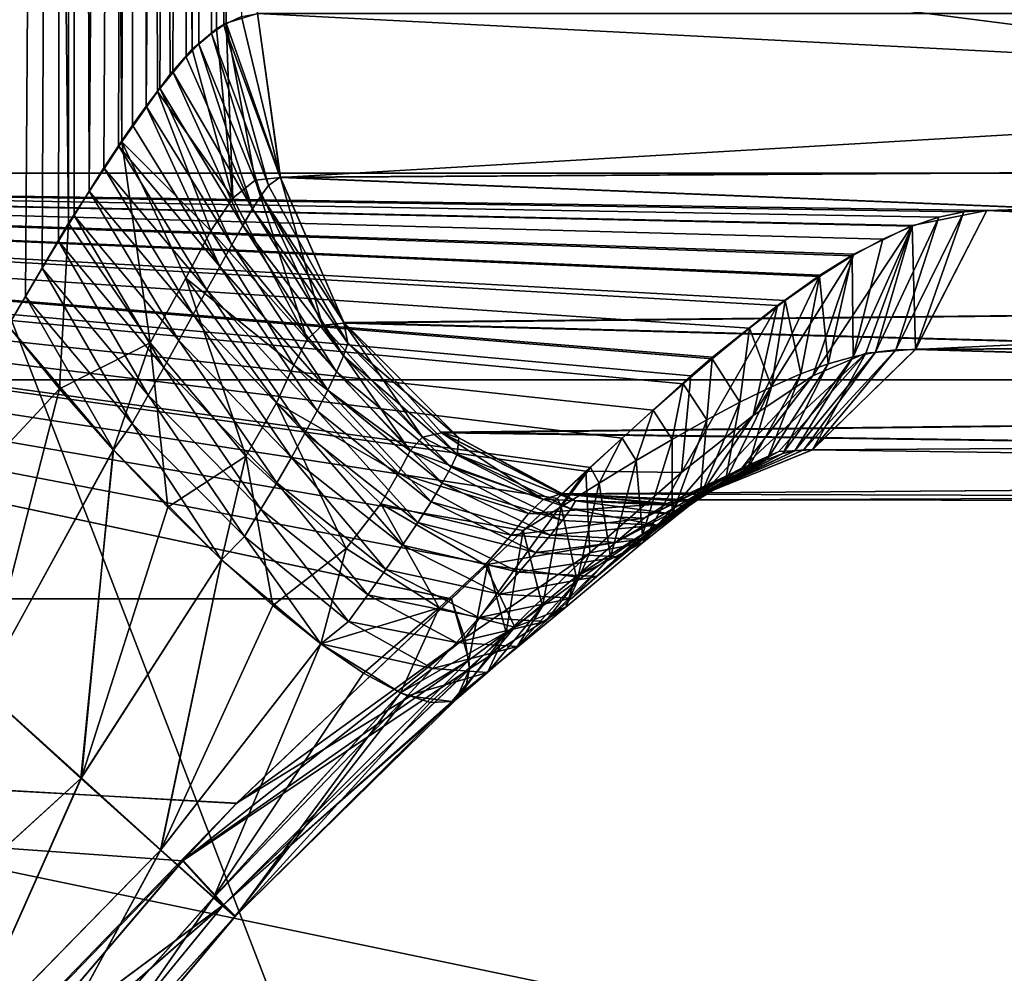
# Model space of a CAD drawing. Header units: metres. Extents: x -92 to 264, y -100 to 50.
# Tile 181 of 656: x 17.17 to 17.568, y -76.946 to -76.561. Entities that reach past the tile are written whole.
import ezdxf

# ---------------------------------------------------------------- set-up
doc = ezdxf.new("R2010")
doc.units = ezdxf.units.M
doc.layers.add('solid_21062050_01', color=7, linetype='CONTINUOUS')

msp = doc.modelspace()

# ---------------------------------------------------------------- linework, layer by layer
at = {"layer": 'solid_21062050_01'}
for points in [[(18.118534, -64.201744, -21.7192), (18.039442, -76.706161, -21.644016), (16.212072, -76.706161, -23.381058)], [(16.283154, -64.201744, -23.463858), (18.118534, -64.201744, -21.7192), (16.212072, -76.706161, -23.381058)], [(16.283154, -64.201744, 14.471397), (16.212076, -76.706161, 14.388596), (18.039442, -76.706161, 12.651556)], [(18.118534, -64.201744, 12.72674), (16.283154, -64.201744, 14.471397), (18.039442, -76.706161, 12.651556)], [(17.190025, -76.642868, 9.86923), (17.190905, -73.997665, 9.834928), (17.161083, -73.997513, 9.845456)], [(17.190025, -76.642868, 9.86923), (17.161083, -73.997513, 9.845456), (17.165607, -76.684372, 9.878205)], [(17.165607, -76.684372, -18.870667), (17.161083, -73.997513, -18.837915), (17.190905, -73.997665, -18.827389)], [(17.172604, -76.67247, -18.868454), (17.165607, -76.684372, -18.870667), (17.190905, -73.997665, -18.827389)], [(17.17938, -76.661072, -18.866043), (17.172604, -76.67247, -18.868454), (17.190905, -73.997665, -18.827389)], [(17.185923, -76.650177, -18.863455), (17.17938, -76.661072, -18.866043), (17.190905, -73.997665, -18.827389)], [(17.19224, -76.639786, -18.860704), (17.185923, -76.650177, -18.863455), (17.190905, -73.997665, -18.827389)], [(17.190025, -76.642868, 9.86923), (17.211542, -76.609962, 9.858201), (17.190905, -73.997665, 9.834928)], [(17.211542, -76.609962, 9.858201), (17.218395, -73.99778, 9.820022), (17.190905, -73.997665, 9.834928)], [(17.198383, -76.629898, -18.857784), (17.190905, -73.997665, -18.827389), (17.218395, -73.99778, -18.812483)], [(17.198383, -76.629898, -18.857784), (17.19224, -76.639786, -18.860704), (17.190905, -73.997665, -18.827389)], [(17.204342, -76.620514, -18.854708), (17.198383, -76.629898, -18.857784), (17.218395, -73.99778, -18.812483)], [(17.210163, -76.611649, -18.851463), (17.204342, -76.620514, -18.854708), (17.218395, -73.99778, -18.812483)], [(17.215839, -76.603302, -18.848055), (17.210163, -76.611649, -18.851463), (17.218395, -73.99778, -18.812483)], [(17.211542, -76.609962, 9.858201), (17.225994, -76.589699, 9.848861), (17.218395, -73.99778, 9.820022)], [(17.221401, -76.59552, -18.844471), (17.215839, -76.603302, -18.848055), (17.218395, -73.99778, -18.812483)], [(17.240055, -76.572517, 9.837997), (17.242678, -73.997993, 9.801505), (17.218395, -73.99778, 9.820022)], [(17.231136, -76.582687, 9.845103), (17.240055, -76.572517, 9.837997), (17.218395, -73.99778, 9.820022)], [(17.225994, -76.589699, 9.848861), (17.231136, -76.582687, 9.845103), (17.218395, -73.99778, 9.820022)], [(17.221401, -76.59552, -18.844471), (17.218395, -73.99778, -18.812483), (17.242678, -73.997993, -18.793966)], [(17.226862, -76.588303, -18.8407), (17.221401, -76.59552, -18.844471), (17.242678, -73.997993, -18.793966)], [(17.232225, -76.581696, -18.836742), (17.226862, -76.588303, -18.8407), (17.242678, -73.997993, -18.793966)], [(17.23752, -76.575775, -18.832565), (17.232225, -76.581696, -18.836742), (17.242678, -73.997993, -18.793966)], [(17.242722, -76.570549, -18.828182), (17.23752, -76.575775, -18.832565), (17.242678, -73.997993, -18.793966)], [(17.240055, -76.572517, 9.837997), (17.249798, -76.564362, 9.829268), (17.242678, -73.997993, 9.801505)], [(17.253792, -76.561989, 9.825356), (17.266449, -76.558136, 9.811413), (17.242678, -73.997993, 9.801505)], [(17.247828, -76.566193, -18.823589), (17.242678, -73.997993, -18.793966), (17.263735, -73.998253, -18.772118)], [(17.249798, -76.564362, 9.829268), (17.253792, -76.561989, 9.825356), (17.242678, -73.997993, 9.801505)], [(17.247828, -76.566193, -18.823589), (17.242722, -76.570549, -18.828182), (17.242678, -73.997993, -18.793966)], [(17.252834, -76.562683, -18.818775), (17.247828, -76.566193, -18.823589), (17.263735, -73.998253, -18.772118)], [(17.259909, -76.559288, -18.811394), (17.252834, -76.562683, -18.818775), (17.263735, -73.998253, -18.772118)], [(17.706394, -78.083252, 7.961945), (16.537308, -77.930428, 9.476599), (16.553305, -75.088142, 9.457644)], [(17.706394, -78.083252, -16.954405), (16.553305, -75.088142, -18.450104), (16.537308, -77.930428, -18.469059)], [(17.71837, -75.088142, 7.944905), (17.706394, -78.083252, 7.961945), (16.553305, -75.088142, 9.457644)], [(17.72057, -75.088142, -16.934233), (16.553305, -75.088142, -18.450104), (17.706394, -78.083252, -16.954405)], [(16.57756, -76.435089, -20.254375), (16.534962, -76.622589, -20.213882), (18.040255, -76.622589, -18.460426)], [(18.086731, -76.435089, 9.503942), (18.040255, -76.622589, 9.467966), (16.534962, -76.622589, 11.221423)], [(18.086731, -76.435089, 9.503942), (16.534962, -76.622589, 11.221423), (16.57756, -76.435089, 11.261915)], [(16.57756, -76.435089, -20.254375), (18.040255, -76.622589, -18.460426), (18.086731, -76.435089, -18.496403)], [(17.275568, -76.624214, -18.81143), (17.252834, -76.562683, -18.818775), (17.259909, -76.559288, -18.811394)], [(17.275635, -76.624458, 9.819025), (17.266449, -76.558136, 9.811413), (17.253792, -76.561989, 9.825356)], [(17.275568, -76.624214, -18.81143), (17.259909, -76.559288, -18.811394), (17.266449, -76.558136, -18.803873)], [(17.275635, -76.624458, 9.819025), (18.406162, -76.558136, 8.312053), (17.266449, -76.558136, 9.811413)], [(18.416153, -76.617462, -17.306864), (17.266449, -76.558136, -18.803873), (18.408318, -76.558136, -17.301414)], [(17.275568, -76.624214, -18.81143), (17.266449, -76.558136, -18.803873), (18.416153, -76.617462, -17.306864)], [(18.413996, -76.617462, 8.317504), (18.406162, -76.558136, 8.312053), (17.275635, -76.624458, 9.819025)], [(17.270781, -76.627579, -18.817884), (17.247828, -76.566193, -18.823589), (17.252834, -76.562683, -18.818775)], [(17.256393, -76.63279, 9.838429), (17.253792, -76.561989, 9.825356), (17.249798, -76.564362, 9.829268)], [(17.270781, -76.627579, -18.817884), (17.252834, -76.562683, -18.818775), (17.275568, -76.624214, -18.81143)], [(17.265388, -76.625526, 9.829799), (17.253792, -76.561989, 9.825356), (17.256393, -76.63279, 9.838429)], [(17.275635, -76.624458, 9.819025), (17.253792, -76.561989, 9.825356), (17.265388, -76.625526, 9.829799)], [(17.256393, -76.63279, 9.838429), (17.249798, -76.564362, 9.829268), (17.240055, -76.572517, 9.837997)], [(17.267876, -76.631607, -18.821867), (17.242722, -76.570549, -18.828182), (17.247828, -76.566193, -18.823589)], [(17.267876, -76.631607, -18.821867), (17.247828, -76.566193, -18.823589), (17.270781, -76.627579, -18.817884)], [(17.264437, -76.63707, -18.826298), (17.23752, -76.575775, -18.832565), (17.242722, -76.570549, -18.828182)], [(17.264437, -76.63707, -18.826298), (17.242722, -76.570549, -18.828182), (17.267876, -76.631607, -18.821867)], [(17.225994, -76.589699, 9.848861), (17.240055, -76.572517, 9.837997), (17.231136, -76.582687, 9.845103)], [(17.256393, -76.63279, 9.838429), (17.240055, -76.572517, 9.837997), (17.225994, -76.589699, 9.848861)], [(17.264437, -76.63707, -18.826298), (17.232225, -76.581696, -18.836742), (17.23752, -76.575775, -18.832565)], [(17.260462, -76.643791, -18.83102), (17.226862, -76.588303, -18.8407), (17.232225, -76.581696, -18.836742)], [(17.260462, -76.643791, -18.83102), (17.232225, -76.581696, -18.836742), (17.264437, -76.63707, -18.826298)], [(17.247545, -76.645973, 9.846528), (17.225994, -76.589699, 9.848861), (17.211542, -76.609962, 9.858201)], [(17.256004, -76.651596, -18.835884), (17.221401, -76.59552, -18.844471), (17.226862, -76.588303, -18.8407)], [(17.256393, -76.63279, 9.838429), (17.225994, -76.589699, 9.848861), (17.247545, -76.645973, 9.846528)], [(17.256004, -76.651596, -18.835884), (17.226862, -76.588303, -18.8407), (17.260462, -76.643791, -18.83102)], [(17.251127, -76.660294, -18.840771), (17.215839, -76.603302, -18.848055), (17.221401, -76.59552, -18.844471)], [(17.251127, -76.660294, -18.840771), (17.221401, -76.59552, -18.844471), (17.256004, -76.651596, -18.835884)], [(17.251127, -76.660294, -18.840771), (17.210163, -76.611649, -18.851463), (17.215839, -76.603302, -18.848055)], [(17.223036, -76.691238, 9.865583), (17.211542, -76.609962, 9.858201), (17.190025, -76.642868, 9.86923)], [(17.245895, -76.669724, -18.845596), (17.204342, -76.620514, -18.854708), (17.210163, -76.611649, -18.851463)], [(17.245895, -76.669724, -18.845596), (17.210163, -76.611649, -18.851463), (17.251127, -76.660294, -18.840771)], [(17.247545, -76.645973, 9.846528), (17.211542, -76.609962, 9.858201), (17.237396, -76.665016, 9.855462)], [(17.237396, -76.665016, 9.855462), (17.211542, -76.609962, 9.858201), (17.223036, -76.691238, 9.865583)], [(17.275568, -76.624214, -18.81143), (18.416153, -76.617462, -17.306864), (18.438101, -76.671272, -17.322132)], [(18.435942, -76.671272, 8.332775), (18.413996, -76.617462, 8.317504), (17.275635, -76.624458, 9.819025)], [(16.534962, -76.622589, -20.213882), (15.75117, -76.794624, -20.868992), (17.344763, -76.794624, -19.170218)], [(16.534962, -76.622589, 11.221423), (17.344732, -76.794655, 10.177762), (15.816452, -76.794617, 11.813479)], [(16.534962, -76.622589, -20.213882), (17.344763, -76.794624, -19.170218), (17.359528, -76.780579, -19.16732)], [(16.534962, -76.622589, 11.221423), (17.399147, -76.743095, 10.164312), (17.344732, -76.794655, 10.177762)], [(16.534962, -76.622589, 11.221423), (17.441519, -76.704536, 10.147859), (17.399147, -76.743095, 10.164312)], [(16.534962, -76.622589, 11.221423), (17.45034, -76.697006, 10.143577), (17.441519, -76.704536, 10.147859)], [(16.534962, -76.622589, 11.221423), (17.476599, -76.676064, 10.128919), (17.45034, -76.697006, 10.143577)], [(16.534962, -76.622589, 11.221423), (17.493715, -76.663925, 10.117684), (17.476599, -76.676064, 10.128919)], [(16.534962, -76.622589, 11.221423), (17.50736, -76.65538, 10.107665), (17.493715, -76.663925, 10.117684)], [(16.534962, -76.622589, 11.221423), (17.530977, -76.64373, 10.087697), (17.50736, -76.65538, 10.107665)], [(16.534962, -76.622589, 11.221423), (17.561144, -76.637695, 10.055608), (17.530977, -76.64373, 10.087697)], [(16.534962, -76.622589, 11.221423), (18.040255, -76.622589, 9.467966), (17.561144, -76.637695, 10.055608)], [(16.534962, -76.622589, -20.213882), (17.551893, -76.63826, -19.058825), (17.561144, -76.637695, -19.048067)], [(18.040255, -76.622589, -18.460426), (16.534962, -76.622589, -20.213882), (17.561144, -76.637695, -19.048067)], [(16.534962, -76.622589, -20.213882), (17.541836, -76.640388, -19.06945), (17.551893, -76.63826, -19.058825)], [(16.534962, -76.622589, -20.213882), (17.530941, -76.644073, -19.079958), (17.541836, -76.640388, -19.06945)], [(16.534962, -76.622589, -20.213882), (17.519171, -76.6493, -19.090366), (17.530941, -76.644073, -19.079958)], [(16.534962, -76.622589, -20.213882), (17.506697, -76.656059, -19.100424), (17.519171, -76.6493, -19.090366)], [(16.534962, -76.622589, -20.213882), (17.493547, -76.664375, -19.110008), (17.506697, -76.656059, -19.100424)], [(16.534962, -76.622589, -20.213882), (17.479704, -76.674164, -19.119135), (17.493547, -76.664375, -19.110008)], [(16.534962, -76.622589, -20.213882), (17.465275, -76.685242, -19.12771), (17.479704, -76.674164, -19.119135)], [(16.534962, -76.622589, -20.213882), (17.45019, -76.697632, -19.135706), (17.465275, -76.685242, -19.12771)], [(16.534962, -76.622589, -20.213882), (17.438448, -76.707703, -19.141319), (17.45019, -76.697632, -19.135706)], [(16.534962, -76.622589, -20.213882), (17.426344, -76.718376, -19.146595), (17.438448, -76.707703, -19.141319)], [(16.534962, -76.622589, -20.213882), (17.413845, -76.729675, -19.151512), (17.426344, -76.718376, -19.146595)], [(16.534962, -76.622589, -20.213882), (17.400932, -76.74157, -19.156057), (17.413845, -76.729675, -19.151512)], [(16.534962, -76.622589, -20.213882), (17.38759, -76.754036, -19.160221), (17.400932, -76.74157, -19.156057)], [(16.534962, -76.622589, -20.213882), (17.373795, -76.767044, -19.163982), (17.38759, -76.754036, -19.160221)], [(16.534962, -76.622589, -20.213882), (17.359528, -76.780579, -19.16732), (17.373795, -76.767044, -19.163982)], [(17.240353, -76.679749, -18.850302), (17.198383, -76.629898, -18.857784), (17.204342, -76.620514, -18.854708)], [(17.240353, -76.679749, -18.850302), (17.204342, -76.620514, -18.854708), (17.245895, -76.669724, -18.845596)], [(18.040255, -76.622589, 9.467966), (18.720308, -76.637695, 8.530658), (17.561144, -76.637695, 10.055608)], [(18.040255, -76.622589, -18.460426), (17.561144, -76.637695, -19.048067), (18.722502, -76.637695, -17.519966)], [(17.265388, -76.625526, 9.829799), (17.256393, -76.63279, 9.838429), (17.286467, -76.689819, 9.855293)], [(17.275635, -76.624458, 9.819025), (17.265388, -76.625526, 9.829799), (17.292648, -76.684029, 9.848989)], [(17.292648, -76.684029, 9.848989), (17.265388, -76.625526, 9.829799), (17.286467, -76.689819, 9.855293)], [(17.267876, -76.631607, -18.821867), (17.270781, -76.627579, -18.817884), (17.301239, -76.683014, -18.832701)], [(17.270781, -76.627579, -18.817884), (17.275568, -76.624214, -18.81143), (17.301239, -76.683014, -18.832701)], [(17.301239, -76.683014, -18.832701), (17.275568, -76.624214, -18.81143), (18.438101, -76.671272, -17.322132)], [(17.301414, -76.683289, 9.840386), (17.275635, -76.624458, 9.819025), (17.292648, -76.684029, 9.848989)], [(18.435942, -76.671272, 8.332775), (17.275635, -76.624458, 9.819025), (17.301414, -76.683289, 9.840386)], [(17.234543, -76.690254, -18.854849), (17.19224, -76.639786, -18.860704), (17.198383, -76.629898, -18.857784)], [(17.234543, -76.690254, -18.854849), (17.198383, -76.629898, -18.857784), (17.240353, -76.679749, -18.850302)], [(17.264437, -76.63707, -18.826298), (17.267876, -76.631607, -18.821867), (17.302895, -76.691345, -18.838314)], [(17.267876, -76.631607, -18.821867), (17.301239, -76.683014, -18.832701), (17.302895, -76.691345, -18.838314)], [(17.286467, -76.689819, 9.855293), (17.256393, -76.63279, 9.838429), (17.247545, -76.645973, 9.846528)], [(17.228495, -76.701149, -18.859213), (17.185923, -76.650177, -18.863455), (17.19224, -76.639786, -18.860704)], [(17.228495, -76.701149, -18.859213), (17.19224, -76.639786, -18.860704), (17.234543, -76.690254, -18.854849)], [(17.260462, -76.643791, -18.83102), (17.264437, -76.63707, -18.826298), (17.301111, -76.69651, -18.842781)], [(17.264437, -76.63707, -18.826298), (17.302895, -76.691345, -18.838314), (17.301111, -76.69651, -18.842781)], [(17.524426, -76.694092, -19.033838), (17.551893, -76.63826, -19.058825), (17.541836, -76.640388, -19.06945)], [(17.524426, -76.694092, -19.033838), (17.532288, -76.693871, -19.024158), (17.551893, -76.63826, -19.058825)], [(17.532368, -76.693764, 10.031762), (17.530977, -76.64373, 10.087697), (17.561144, -76.637695, 10.055608)], [(17.532288, -76.693871, -19.024158), (18.722502, -76.637695, -17.519966), (17.561144, -76.637695, -19.048067)], [(17.532288, -76.693871, -19.024158), (18.695906, -76.688301, -17.501467), (18.722502, -76.637695, -17.519966)], [(17.532288, -76.693871, -19.024158), (17.561144, -76.637695, -19.048067), (17.551893, -76.63826, -19.058825)], [(18.693716, -76.688301, 8.512153), (17.532368, -76.693764, 10.031762), (17.561144, -76.637695, 10.055608)], [(18.693716, -76.688301, 8.512153), (17.561144, -76.637695, 10.055608), (18.720308, -76.637695, 8.530658)], [(17.186394, -76.709732, 9.87562), (17.190025, -76.642868, 9.86923), (17.165607, -76.684372, 9.878205)], [(17.223036, -76.691238, 9.865583), (17.190025, -76.642868, 9.86923), (17.186394, -76.709732, 9.87562)], [(17.256004, -76.651596, -18.835884), (17.260462, -76.643791, -18.83102), (17.298363, -76.702881, -18.84794)], [(17.260462, -76.643791, -18.83102), (17.301111, -76.69651, -18.842781), (17.298363, -76.702881, -18.84794)], [(17.490881, -76.704483, 10.075318), (17.50736, -76.65538, 10.107665), (17.530977, -76.64373, 10.087697)], [(17.512247, -76.695389, 10.056078), (17.490881, -76.704483, 10.075318), (17.530977, -76.64373, 10.087697)], [(17.532368, -76.693764, 10.031762), (17.512247, -76.695389, 10.056078), (17.530977, -76.64373, 10.087697)], [(17.516155, -76.695, -19.04406), (17.541836, -76.640388, -19.06945), (17.530941, -76.644073, -19.079958)], [(17.516155, -76.695, -19.04406), (17.524426, -76.694092, -19.033838), (17.541836, -76.640388, -19.06945)], [(17.281033, -76.700279, 9.8614), (17.247545, -76.645973, 9.846528), (17.237396, -76.665016, 9.855462)], [(17.286467, -76.689819, 9.855293), (17.247545, -76.645973, 9.846528), (17.281033, -76.700279, 9.8614)], [(17.50709, -76.696808, -19.054962), (17.530941, -76.644073, -19.079958), (17.519171, -76.6493, -19.090366)], [(17.50709, -76.696808, -19.054962), (17.516155, -76.695, -19.04406), (17.530941, -76.644073, -19.079958)], [(17.222229, -76.712364, -18.863373), (17.17938, -76.661072, -18.866043), (17.185923, -76.650177, -18.863455)], [(17.222229, -76.712364, -18.863373), (17.185923, -76.650177, -18.863455), (17.228495, -76.701149, -18.859213)], [(17.251127, -76.660294, -18.840771), (17.256004, -76.651596, -18.835884), (17.294771, -76.710312, -18.853525)], [(17.256004, -76.651596, -18.835884), (17.298363, -76.702881, -18.84794), (17.294771, -76.710312, -18.853525)], [(17.50709, -76.696808, -19.054962), (17.519171, -76.6493, -19.090366), (17.506697, -76.656059, -19.100424)], [(17.466711, -76.720528, 10.091464), (17.493715, -76.663925, 10.117684), (17.50736, -76.65538, 10.107665)], [(17.490881, -76.704483, 10.075318), (17.466711, -76.720528, 10.091464), (17.50736, -76.65538, 10.107665)], [(17.497046, -76.699722, -19.066425), (17.506697, -76.656059, -19.100424), (17.493547, -76.664375, -19.110008)], [(17.497046, -76.699722, -19.066425), (17.50709, -76.696808, -19.054962), (17.506697, -76.656059, -19.100424)], [(17.215765, -76.723824, -18.867317), (17.172604, -76.67247, -18.868454), (17.17938, -76.661072, -18.866043)], [(17.215765, -76.723824, -18.867317), (17.17938, -76.661072, -18.866043), (17.222229, -76.712364, -18.863373)], [(17.245895, -76.669724, -18.845596), (17.251127, -76.660294, -18.840771), (17.290462, -76.718658, -18.859335)], [(17.251127, -76.660294, -18.840771), (17.294771, -76.710312, -18.853525), (17.290462, -76.718658, -18.859335)], [(17.237396, -76.665016, 9.855462), (17.223036, -76.691238, 9.865583), (17.261709, -76.736984, 9.87907)], [(17.274105, -76.715462, 9.869159), (17.237396, -76.665016, 9.855462), (17.261709, -76.736984, 9.87907)], [(17.281033, -76.700279, 9.8614), (17.237396, -76.665016, 9.855462), (17.274105, -76.715462, 9.869159)], [(17.466711, -76.720528, 10.091464), (17.476599, -76.676064, 10.128919), (17.493715, -76.663925, 10.117684)], [(17.486017, -76.703789, -19.078207), (17.493547, -76.664375, -19.110008), (17.479704, -76.674164, -19.119135)], [(17.486017, -76.703789, -19.078207), (17.497046, -76.699722, -19.066425), (17.493547, -76.664375, -19.110008)], [(17.240353, -76.679749, -18.850302), (17.245895, -76.669724, -18.845596), (17.285534, -76.72776, -18.865229)], [(17.245895, -76.669724, -18.845596), (17.290462, -76.718658, -18.859335), (17.285534, -76.72776, -18.865229)], [(17.301239, -76.683014, -18.832701), (18.438101, -76.671272, -17.322132), (18.472179, -76.714714, -17.345837)], [(18.470015, -76.714714, 8.356486), (18.435942, -76.671272, 8.332775), (17.301414, -76.683289, 9.840386)], [(17.208187, -76.734474, -18.870811), (17.165607, -76.684372, -18.870667), (17.172604, -76.67247, -18.868454)], [(17.208187, -76.734474, -18.870811), (17.172604, -76.67247, -18.868454), (17.215765, -76.723824, -18.867317)], [(17.474089, -76.708984, -19.090063), (17.479704, -76.674164, -19.119135), (17.465275, -76.685242, -19.12771)], [(17.474089, -76.708984, -19.090063), (17.486017, -76.703789, -19.078207), (17.479704, -76.674164, -19.119135)], [(17.437807, -76.74353, 10.106035), (17.441519, -76.704536, 10.147859), (17.476599, -76.676064, 10.128919)], [(17.466711, -76.720528, 10.091464), (17.437807, -76.74353, 10.106035), (17.476599, -76.676064, 10.128919)], [(17.476599, -76.676064, 10.128919), (17.441519, -76.704536, 10.147859), (17.45034, -76.697006, 10.143577)], [(17.234543, -76.690254, -18.854849), (17.240353, -76.679749, -18.850302), (17.280075, -76.737495, -18.871109)], [(17.240353, -76.679749, -18.850302), (17.285534, -76.72776, -18.865229), (17.280075, -76.737495, -18.871109)], [(17.301414, -76.683289, 9.840386), (17.292648, -76.684029, 9.848989), (17.333115, -76.729347, 9.882122)], [(17.340528, -76.727356, -18.865257), (17.301239, -76.683014, -18.832701), (18.472179, -76.714714, -17.345837)], [(17.301239, -76.683014, -18.832701), (17.340528, -76.727356, -18.865257), (17.347755, -76.729576, -18.864029)], [(17.302895, -76.691345, -18.838314), (17.301239, -76.683014, -18.832701), (17.347755, -76.729576, -18.864029)], [(17.340782, -76.727554, 9.873009), (17.301414, -76.683289, 9.840386), (17.333115, -76.729347, 9.882122)], [(18.470015, -76.714714, 8.356486), (17.301414, -76.683289, 9.840386), (17.340782, -76.727554, 9.873009)], [(17.186394, -76.709732, 9.87562), (17.165607, -76.684372, 9.878205), (17.111559, -76.78994, 9.886659)], [(17.155151, -76.83107, -18.88909), (17.165607, -76.684372, -18.870667), (17.208187, -76.734474, -18.870811)], [(17.292648, -76.684029, 9.848989), (17.286467, -76.689819, 9.855293), (17.328102, -76.734871, 9.888309)], [(17.333115, -76.729347, 9.882122), (17.292648, -76.684029, 9.848989), (17.328102, -76.734871, 9.888309)], [(17.461372, -76.71521, -19.101797), (17.465275, -76.685242, -19.12771), (17.45019, -76.697632, -19.135706)], [(17.461372, -76.71521, -19.101797), (17.474089, -76.708984, -19.090063), (17.465275, -76.685242, -19.12771)], [(17.223036, -76.691238, 9.865583), (17.186394, -76.709732, 9.87562), (17.208084, -76.734375, 9.878322)], [(17.223036, -76.691238, 9.865583), (17.208084, -76.734375, 9.878322), (17.230091, -76.757622, 9.886269)], [(17.261709, -76.736984, 9.87907), (17.223036, -76.691238, 9.865583), (17.230091, -76.757622, 9.886269)], [(17.228495, -76.701149, -18.859213), (17.234543, -76.690254, -18.854849), (17.274147, -76.747757, -18.876902)], [(17.234543, -76.690254, -18.854849), (17.280075, -76.737495, -18.871109), (17.274147, -76.747757, -18.876902)], [(17.328102, -76.734871, 9.888309), (17.286467, -76.689819, 9.855293), (17.281033, -76.700279, 9.8614)], [(17.301111, -76.69651, -18.842781), (17.302895, -76.691345, -18.838314), (17.34704, -76.736183, -18.872545)], [(17.302895, -76.691345, -18.838314), (17.347755, -76.729576, -18.864029), (17.34704, -76.736183, -18.872545)], [(17.532288, -76.693871, -19.024158), (18.658173, -76.726997, -17.475218), (18.695906, -76.688301, -17.501467)], [(18.693716, -76.688301, 8.512153), (18.655987, -76.726997, 8.485898), (17.532368, -76.693764, 10.031762)], [(17.512247, -76.695389, 10.056078), (17.462212, -76.741844, 10.033198), (17.490881, -76.704483, 10.075318)], [(17.512247, -76.695389, 10.056078), (17.477047, -76.735085, 10.01783), (17.462212, -76.741844, 10.033198)], [(17.490669, -76.734383, 9.99721), (17.477047, -76.735085, 10.01783), (17.512247, -76.695389, 10.056078)], [(17.483519, -76.734795, -19.000652), (17.516155, -76.695, -19.04406), (17.50709, -76.696808, -19.054962)], [(17.483519, -76.734795, -19.000652), (17.487261, -76.734428, -18.994453), (17.516155, -76.695, -19.04406)], [(17.487261, -76.734428, -18.994453), (17.490635, -76.734406, -18.989641), (17.524426, -76.694092, -19.033838)], [(17.487261, -76.734428, -18.994453), (17.524426, -76.694092, -19.033838), (17.516155, -76.695, -19.04406)], [(17.532288, -76.693871, -19.024158), (17.490635, -76.734406, -18.989641), (18.658173, -76.726997, -17.475218)], [(17.524426, -76.694092, -19.033838), (17.490635, -76.734406, -18.989641), (17.532288, -76.693871, -19.024158)], [(17.532368, -76.693764, 10.031762), (17.490669, -76.734383, 9.99721), (17.512247, -76.695389, 10.056078)], [(18.655987, -76.726997, 8.485898), (17.490669, -76.734383, 9.99721), (17.532368, -76.693764, 10.031762)], [(17.298363, -76.702881, -18.84794), (17.301111, -76.69651, -18.842781), (17.344645, -76.741463, -18.87858)], [(17.301111, -76.69651, -18.842781), (17.34704, -76.736183, -18.872545), (17.344645, -76.741463, -18.87858)], [(17.447977, -76.722328, -19.113266), (17.45019, -76.697632, -19.135706), (17.438448, -76.707703, -19.141319)], [(17.447977, -76.722328, -19.113266), (17.461372, -76.71521, -19.101797), (17.45019, -76.697632, -19.135706)], [(17.478672, -76.735954, -19.008505), (17.50709, -76.696808, -19.054962), (17.497046, -76.699722, -19.066425)], [(17.478672, -76.735954, -19.008505), (17.483519, -76.734795, -19.000652), (17.50709, -76.696808, -19.054962)], [(17.222229, -76.712364, -18.863373), (17.228495, -76.701149, -18.859213), (17.267801, -76.758453, -18.882557)], [(17.228495, -76.701149, -18.859213), (17.274147, -76.747757, -18.876902), (17.267801, -76.758453, -18.882557)], [(17.323406, -76.743797, 9.893905), (17.281033, -76.700279, 9.8614), (17.274105, -76.715462, 9.869159)], [(17.328102, -76.734871, 9.888309), (17.281033, -76.700279, 9.8614), (17.323406, -76.743797, 9.893905)], [(17.294771, -76.710312, -18.853525), (17.298363, -76.702881, -18.84794), (17.341093, -76.747932, -18.885281)], [(17.298363, -76.702881, -18.84794), (17.344645, -76.741463, -18.87858), (17.341093, -76.747932, -18.885281)], [(17.47238, -76.738289, -19.017792), (17.497046, -76.699722, -19.066425), (17.486017, -76.703789, -19.078207)], [(17.47238, -76.738289, -19.017792), (17.478672, -76.735954, -19.008505), (17.497046, -76.699722, -19.066425)], [(15.770621, -76.990562, -23.712788), (16.212072, -76.706161, -23.381058), (17.578234, -76.990562, -22.074465)], [(17.578234, -76.990562, 13.082004), (16.212076, -76.706161, 14.388596), (15.770621, -76.990562, 14.720327)], [(17.578234, -76.990562, -22.074465), (16.212072, -76.706161, -23.381058), (18.039442, -76.706161, -21.644016)], [(17.578234, -76.990562, 13.082004), (18.039442, -76.706161, 12.651556), (16.212076, -76.706161, 14.388596)], [(17.437807, -76.74353, 10.106035), (17.399147, -76.743095, 10.164312), (17.441519, -76.704536, 10.147859)], [(17.490881, -76.704483, 10.075318), (17.444571, -76.754128, 10.045457), (17.466711, -76.720528, 10.091464)], [(17.490881, -76.704483, 10.075318), (17.462212, -76.741844, 10.033198), (17.444571, -76.754128, 10.045457)], [(17.464621, -76.741974, -19.028091), (17.486017, -76.703789, -19.078207), (17.474089, -76.708984, -19.090063)], [(17.464621, -76.741974, -19.028091), (17.47238, -76.738289, -19.017792), (17.486017, -76.703789, -19.078207)], [(17.186394, -76.709732, 9.87562), (17.111559, -76.78994, 9.886659), (17.155273, -76.830841, 9.896611)], [(17.208084, -76.734375, 9.878322), (17.186394, -76.709732, 9.87562), (17.155273, -76.830841, 9.896611)], [(17.290462, -76.718658, -18.859335), (17.294771, -76.710312, -18.853525), (17.336557, -76.755447, -18.892366)], [(17.294771, -76.710312, -18.853525), (17.341093, -76.747932, -18.885281), (17.336557, -76.755447, -18.892366)], [(17.433994, -76.730225, -19.124369), (17.438448, -76.707703, -19.141319), (17.426344, -76.718376, -19.146595)], [(17.433994, -76.730225, -19.124369), (17.447977, -76.722328, -19.113266), (17.438448, -76.707703, -19.141319)], [(17.455528, -76.746986, -19.038977), (17.474089, -76.708984, -19.090063), (17.461372, -76.71521, -19.101797)], [(17.455528, -76.746986, -19.038977), (17.464621, -76.741974, -19.028091), (17.474089, -76.708984, -19.090063)], [(17.215765, -76.723824, -18.867317), (17.222229, -76.712364, -18.863373), (17.261074, -76.769508, -18.888039)], [(17.222229, -76.712364, -18.863373), (17.267801, -76.758453, -18.882557), (17.261074, -76.769508, -18.888039)], [(17.274105, -76.715462, 9.869159), (17.261709, -76.736984, 9.87907), (17.302172, -76.774361, 9.909889)], [(17.316286, -76.756302, 9.900979), (17.274105, -76.715462, 9.869159), (17.302172, -76.774361, 9.909889)], [(17.323406, -76.743797, 9.893905), (17.274105, -76.715462, 9.869159), (17.316286, -76.756302, 9.900979)], [(17.340528, -76.727356, -18.865257), (18.472179, -76.714714, -17.345837), (18.515312, -76.743866, -17.375841)], [(18.513144, -76.743866, 8.386497), (18.470015, -76.714714, 8.356486), (17.340782, -76.727554, 9.873009)], [(17.445278, -76.753227, -19.050116), (17.461372, -76.71521, -19.101797), (17.447977, -76.722328, -19.113266)], [(17.445278, -76.753227, -19.050116), (17.455528, -76.746986, -19.038977), (17.461372, -76.71521, -19.101797)], [(17.285534, -76.72776, -18.865229), (17.290462, -76.718658, -18.859335), (17.331173, -76.763847, -18.899641)], [(17.290462, -76.718658, -18.859335), (17.336557, -76.755447, -18.892366), (17.331173, -76.763847, -18.899641)], [(17.419493, -76.73877, -19.13504), (17.426344, -76.718376, -19.146595), (17.413845, -76.729675, -19.151512)], [(17.419493, -76.73877, -19.13504), (17.433994, -76.730225, -19.124369), (17.426344, -76.718376, -19.146595)], [(17.466711, -76.720528, 10.091464), (17.422062, -76.772018, 10.056245), (17.437807, -76.74353, 10.106035)], [(17.466711, -76.720528, 10.091464), (17.444571, -76.754128, 10.045457), (17.422062, -76.772018, 10.056245)], [(17.434042, -76.760536, -19.061258), (17.447977, -76.722328, -19.113266), (17.433994, -76.730225, -19.124369)], [(17.434042, -76.760536, -19.061258), (17.445278, -76.753227, -19.050116), (17.447977, -76.722328, -19.113266)], [(17.251894, -76.7789, -18.891768), (17.208187, -76.734474, -18.870811), (17.215765, -76.723824, -18.867317)], [(17.215765, -76.723824, -18.867317), (17.261074, -76.769508, -18.888039), (17.251894, -76.7789, -18.891768)], [(17.388947, -76.752159, -18.905378), (17.340528, -76.727356, -18.865257), (18.515312, -76.743866, -17.375841)], [(17.347755, -76.729576, -18.864029), (17.340528, -76.727356, -18.865257), (17.388947, -76.752159, -18.905378)], [(17.490635, -76.734406, -18.989641), (18.612703, -76.750298, -17.44359), (18.658173, -76.726997, -17.475218)], [(18.655987, -76.726997, 8.485898), (18.610525, -76.750298, 8.454262), (17.490669, -76.734383, 9.99721)], [(17.280075, -76.737495, -18.871109), (17.285534, -76.72776, -18.865229), (17.325064, -76.772995, -18.906958)], [(17.285534, -76.72776, -18.865229), (17.331173, -76.763847, -18.899641), (17.325064, -76.772995, -18.906958)], [(17.381828, -76.754547, 9.925303), (17.333115, -76.729347, 9.882122), (17.328102, -76.734871, 9.888309)], [(17.340782, -76.727554, 9.873009), (17.333115, -76.729347, 9.882122), (17.381828, -76.754547, 9.925303)], [(17.389101, -76.752205, 9.913046), (17.340782, -76.727554, 9.873009), (17.381828, -76.754547, 9.925303)], [(18.513144, -76.743866, 8.386497), (17.340782, -76.727554, 9.873009), (17.389101, -76.752205, 9.913046)], [(17.34704, -76.736183, -18.872545), (17.347755, -76.729576, -18.864029), (17.394928, -76.754997, -18.910658)], [(17.347755, -76.729576, -18.864029), (17.388947, -76.752159, -18.905378), (17.394928, -76.754997, -18.910658)], [(17.404533, -76.747871, -19.145237), (17.413845, -76.729675, -19.151512), (17.400932, -76.74157, -19.156057)], [(17.404533, -76.747871, -19.145237), (17.419493, -76.73877, -19.13504), (17.413845, -76.729675, -19.151512)], [(17.421951, -76.768768, -19.072233), (17.433994, -76.730225, -19.124369), (17.419493, -76.73877, -19.13504)], [(17.421951, -76.768768, -19.072233), (17.434042, -76.760536, -19.061258), (17.433994, -76.730225, -19.124369)], [(17.195055, -76.867226, -18.916355), (17.155151, -76.83107, -18.88909), (17.208187, -76.734474, -18.870811)], [(17.208084, -76.734375, 9.878322), (17.155273, -76.830841, 9.896611), (17.195192, -76.867012, 9.923865)], [(17.195055, -76.867226, -18.916355), (17.208187, -76.734474, -18.870811), (17.251894, -76.7789, -18.891768)], [(17.230091, -76.757622, 9.886269), (17.208084, -76.734375, 9.878322), (17.195192, -76.867012, 9.923865)], [(17.375868, -76.760201, 9.933544), (17.328102, -76.734871, 9.888309), (17.323406, -76.743797, 9.893905)], [(17.381828, -76.754547, 9.925303), (17.328102, -76.734871, 9.888309), (17.375868, -76.760201, 9.933544)], [(17.477047, -76.735085, 10.01783), (17.422651, -76.762024, 9.984216), (17.462212, -76.741844, 10.033198)], [(17.477047, -76.735085, 10.01783), (17.431986, -76.756149, 9.972617), (17.422651, -76.762024, 9.984216)], [(17.440979, -76.754601, 9.956035), (17.431986, -76.756149, 9.972617), (17.477047, -76.735085, 10.01783)], [(17.440578, -76.75528, -18.956112), (17.483519, -76.734795, -19.000652), (17.478672, -76.735954, -19.008505)], [(17.440578, -76.75528, -18.956112), (17.440962, -76.754608, -18.948483), (17.483519, -76.734795, -19.000652)], [(17.490635, -76.734406, -18.989641), (17.440962, -76.754608, -18.948483), (18.612703, -76.750298, -17.44359)], [(17.440962, -76.754608, -18.948483), (17.490635, -76.734406, -18.989641), (17.487261, -76.734428, -18.994453)], [(17.440962, -76.754608, -18.948483), (17.487261, -76.734428, -18.994453), (17.483519, -76.734795, -19.000652)], [(17.490669, -76.734383, 9.99721), (17.440979, -76.754601, 9.956035), (17.477047, -76.735085, 10.01783)], [(18.610525, -76.750298, 8.454262), (17.440979, -76.754601, 9.956035), (17.490669, -76.734383, 9.99721)], [(17.261709, -76.736984, 9.87907), (17.230091, -76.757622, 9.886269), (17.251802, -76.778831, 9.899253)], [(17.261709, -76.736984, 9.87907), (17.251802, -76.778831, 9.899253), (17.272617, -76.797401, 9.916923)], [(17.302172, -76.774361, 9.909889), (17.261709, -76.736984, 9.87907), (17.272617, -76.797401, 9.916923)], [(17.274147, -76.747757, -18.876902), (17.280075, -76.737495, -18.871109), (17.31831, -76.782776, -18.914221)], [(17.280075, -76.737495, -18.871109), (17.325064, -76.772995, -18.906958), (17.31831, -76.782776, -18.914221)], [(17.344645, -76.741463, -18.87858), (17.34704, -76.736183, -18.872545), (17.393002, -76.758286, -18.916912)], [(17.34704, -76.736183, -18.872545), (17.394928, -76.754997, -18.910658), (17.393002, -76.758286, -18.916912)], [(17.409126, -76.777771, -19.082924), (17.419493, -76.73877, -19.13504), (17.404533, -76.747871, -19.145237)], [(17.409126, -76.777771, -19.082924), (17.421951, -76.768768, -19.072233), (17.419493, -76.73877, -19.13504)], [(17.433748, -76.760292, -18.970814), (17.47238, -76.738289, -19.017792), (17.464621, -76.741974, -19.028091)], [(17.433748, -76.760292, -18.970814), (17.43799, -76.757103, -18.962721), (17.47238, -76.738289, -19.017792)], [(17.43799, -76.757103, -18.962721), (17.478672, -76.735954, -19.008505), (17.47238, -76.738289, -19.017792)], [(17.43799, -76.757103, -18.962721), (17.440578, -76.75528, -18.956112), (17.478672, -76.735954, -19.008505)], [(17.341093, -76.747932, -18.885281), (17.344645, -76.741463, -18.87858), (17.389563, -76.762939, -18.924303)], [(17.344645, -76.741463, -18.87858), (17.393002, -76.758286, -18.916912), (17.389563, -76.762939, -18.924303)], [(17.350185, -76.810524, 10.149481), (17.344732, -76.794655, 10.177762), (17.399147, -76.743095, 10.164312)], [(17.400745, -76.776031, 10.117895), (17.350185, -76.810524, 10.149481), (17.399147, -76.743095, 10.164312)], [(17.389154, -76.757446, -19.154932), (17.400932, -76.74157, -19.156057), (17.38759, -76.754036, -19.160221)], [(17.389154, -76.757446, -19.154932), (17.404533, -76.747871, -19.145237), (17.400932, -76.74157, -19.156057)], [(17.437807, -76.74353, 10.106035), (17.400745, -76.776031, 10.117895), (17.399147, -76.743095, 10.164312)], [(17.462212, -76.741844, 10.033198), (17.411146, -76.77182, 9.993216), (17.444571, -76.754128, 10.045457)], [(17.462212, -76.741844, 10.033198), (17.422651, -76.762024, 9.984216), (17.411146, -76.77182, 9.993216)], [(17.427988, -76.764854, -18.979885), (17.464621, -76.741974, -19.028091), (17.455528, -76.746986, -19.038977)], [(17.427988, -76.764854, -18.979885), (17.433748, -76.760292, -18.970814), (17.464621, -76.741974, -19.028091)], [(17.368986, -76.768883, 9.940204), (17.323406, -76.743797, 9.893905), (17.316286, -76.756302, 9.900979)], [(17.375868, -76.760201, 9.933544), (17.323406, -76.743797, 9.893905), (17.368986, -76.768883, 9.940204)], [(17.388947, -76.752159, -18.905378), (18.515312, -76.743866, -17.375841), (18.563606, -76.756096, -17.409437)], [(18.561434, -76.756096, 8.420101), (18.513144, -76.743866, 8.386497), (17.389101, -76.752205, 9.913046)], [(17.437807, -76.74353, 10.106035), (17.422062, -76.772018, 10.056245), (17.400745, -76.776031, 10.117895)], [(17.420906, -76.770691, -18.989531), (17.455528, -76.746986, -19.038977), (17.445278, -76.753227, -19.050116)], [(17.420906, -76.770691, -18.989531), (17.427988, -76.764854, -18.979885), (17.455528, -76.746986, -19.038977)], [(17.267801, -76.758453, -18.882557), (17.274147, -76.747757, -18.876902), (17.310989, -76.793083, -18.921356)], [(17.274147, -76.747757, -18.876902), (17.31831, -76.782776, -18.914221), (17.310989, -76.793083, -18.921356)], [(17.336557, -76.755447, -18.892366), (17.341093, -76.747932, -18.885281), (17.384802, -76.76886, -18.932411)], [(17.341093, -76.747932, -18.885281), (17.389563, -76.762939, -18.924303), (17.384802, -76.76886, -18.932411)], [(17.395643, -76.78743, -19.09325), (17.404533, -76.747871, -19.145237), (17.389154, -76.757446, -19.154932)], [(17.395643, -76.78743, -19.09325), (17.409126, -76.777771, -19.082924), (17.404533, -76.747871, -19.145237)], [(17.440962, -76.754608, -18.948483), (18.563606, -76.756096, -17.409437), (18.612703, -76.750298, -17.44359)], [(18.610525, -76.750298, 8.454262), (18.561434, -76.756096, 8.420101), (17.440979, -76.754601, 9.956035)], [(17.389154, -76.757446, -19.154932), (17.38759, -76.754036, -19.160221), (17.373795, -76.767044, -19.163982)], [(17.431986, -76.756149, 9.972617), (17.381828, -76.754547, 9.925303), (17.375868, -76.760201, 9.933544)], [(17.389101, -76.752205, 9.913046), (17.381828, -76.754547, 9.925303), (17.431986, -76.756149, 9.972617)], [(17.440962, -76.754608, -18.948483), (17.388947, -76.752159, -18.905378), (18.563606, -76.756096, -17.409437)], [(17.388947, -76.752159, -18.905378), (17.440962, -76.754608, -18.948483), (17.440578, -76.75528, -18.956112)], [(17.388947, -76.752159, -18.905378), (17.440578, -76.75528, -18.956112), (17.43799, -76.757103, -18.962721)], [(17.394928, -76.754997, -18.910658), (17.388947, -76.752159, -18.905378), (17.43799, -76.757103, -18.962721)], [(17.440979, -76.754601, 9.956035), (17.389101, -76.752205, 9.913046), (17.431986, -76.756149, 9.972617)], [(18.561434, -76.756096, 8.420101), (17.389101, -76.752205, 9.913046), (17.440979, -76.754601, 9.956035)], [(17.393002, -76.758286, -18.916912), (17.394928, -76.754997, -18.910658), (17.433748, -76.760292, -18.970814)], [(17.394928, -76.754997, -18.910658), (17.43799, -76.757103, -18.962721), (17.433748, -76.760292, -18.970814)], [(17.444571, -76.754128, 10.045457), (17.395075, -76.785728, 10.001478), (17.422062, -76.772018, 10.056245)], [(17.444571, -76.754128, 10.045457), (17.411146, -76.77182, 9.993216), (17.395075, -76.785728, 10.001478)], [(17.412697, -76.777657, -18.999445), (17.445278, -76.753227, -19.050116), (17.434042, -76.760536, -19.061258)], [(17.412697, -76.777657, -18.999445), (17.420906, -76.770691, -18.989531), (17.445278, -76.753227, -19.050116)], [(17.251802, -76.778831, 9.899253), (17.230091, -76.757622, 9.886269), (17.195192, -76.867012, 9.923865)], [(17.261074, -76.769508, -18.888039), (17.267801, -76.758453, -18.882557), (17.30315, -76.803825, -18.928308)], [(17.267801, -76.758453, -18.882557), (17.310989, -76.793083, -18.921356), (17.30315, -76.803825, -18.928308)], [(17.316286, -76.756302, 9.900979), (17.302172, -76.774361, 9.909889), (17.339767, -76.79834, 9.954903)], [(17.358459, -76.780846, 9.947324), (17.316286, -76.756302, 9.900979), (17.339767, -76.79834, 9.954903)], [(17.368986, -76.768883, 9.940204), (17.316286, -76.756302, 9.900979), (17.358459, -76.780846, 9.947324)], [(17.331173, -76.763847, -18.899641), (17.336557, -76.755447, -18.892366), (17.378916, -76.775894, -18.940918)], [(17.336557, -76.755447, -18.892366), (17.384802, -76.76886, -18.932411), (17.378916, -76.775894, -18.940918)], [(17.381575, -76.79763, -19.103153), (17.389154, -76.757446, -19.154932), (17.373795, -76.767044, -19.163982)], [(17.431986, -76.756149, 9.972617), (17.375868, -76.760201, 9.933544), (17.422651, -76.762024, 9.984216)], [(17.381575, -76.79763, -19.103153), (17.395643, -76.78743, -19.09325), (17.389154, -76.757446, -19.154932)], [(17.389563, -76.762939, -18.924303), (17.393002, -76.758286, -18.916912), (17.427988, -76.764854, -18.979885)], [(17.393002, -76.758286, -18.916912), (17.433748, -76.760292, -18.970814), (17.427988, -76.764854, -18.979885)], [(17.422651, -76.762024, 9.984216), (17.375868, -76.760201, 9.933544), (17.368986, -76.768883, 9.940204)], [(17.422651, -76.762024, 9.984216), (17.368986, -76.768883, 9.940204), (17.411146, -76.77182, 9.993216)], [(17.384802, -76.76886, -18.932411), (17.389563, -76.762939, -18.924303), (17.427988, -76.764854, -18.979885)], [(17.403515, -76.785591, -19.009413), (17.434042, -76.760536, -19.061258), (17.421951, -76.768768, -19.072233)], [(17.403515, -76.785591, -19.009413), (17.412697, -76.777657, -18.999445), (17.434042, -76.760536, -19.061258)], [(17.325064, -76.772995, -18.906958), (17.331173, -76.763847, -18.899641), (17.372057, -76.78389, -18.949604)], [(17.331173, -76.763847, -18.899641), (17.378916, -76.775894, -18.940918), (17.372057, -76.78389, -18.949604)], [(17.366962, -76.808296, -19.112595), (17.373795, -76.767044, -19.163982), (17.359528, -76.780579, -19.16732)], [(17.366962, -76.808296, -19.112595), (17.381575, -76.79763, -19.103153), (17.373795, -76.767044, -19.163982)], [(17.384802, -76.76886, -18.932411), (17.427988, -76.764854, -18.979885), (17.420906, -76.770691, -18.989531)], [(17.292007, -76.812859, -18.93128), (17.251894, -76.7789, -18.891768), (17.261074, -76.769508, -18.888039)], [(17.261074, -76.769508, -18.888039), (17.30315, -76.803825, -18.928308), (17.292007, -76.812859, -18.93128)], [(17.411146, -76.77182, 9.993216), (17.368986, -76.768883, 9.940204), (17.358459, -76.780846, 9.947324)], [(17.378916, -76.775894, -18.940918), (17.384802, -76.76886, -18.932411), (17.420906, -76.770691, -18.989531)], [(17.378916, -76.775894, -18.940918), (17.420906, -76.770691, -18.989531), (17.412697, -76.777657, -18.999445)], [(17.393497, -76.794357, -19.019281), (17.421951, -76.768768, -19.072233), (17.409126, -76.777771, -19.082924)], [(17.393497, -76.794357, -19.019281), (17.403515, -76.785591, -19.009413), (17.421951, -76.768768, -19.072233)], [(17.302172, -76.774361, 9.909889), (17.272617, -76.797401, 9.916923), (17.291958, -76.812828, 9.938794)], [(17.339767, -76.79834, 9.954903), (17.302172, -76.774361, 9.909889), (17.291958, -76.812828, 9.938794)], [(17.31831, -76.782776, -18.914221), (17.325064, -76.772995, -18.906958), (17.364367, -76.792702, -18.958305)], [(17.325064, -76.772995, -18.906958), (17.372057, -76.78389, -18.949604), (17.364367, -76.792702, -18.958305)], [(17.411146, -76.77182, 9.993216), (17.358459, -76.780846, 9.947324), (17.395075, -76.785728, 10.001478)], [(17.422062, -76.772018, 10.056245), (17.391043, -76.797966, 10.064684), (17.400745, -76.776031, 10.117895)], [(17.422062, -76.772018, 10.056245), (17.395075, -76.785728, 10.001478), (17.391043, -76.797966, 10.064684)], [(17.227163, -76.896217, -18.958443), (17.195055, -76.867226, -18.916355), (17.251894, -76.7789, -18.891768)], [(17.251802, -76.778831, 9.899253), (17.195192, -76.867012, 9.923865), (17.227322, -76.896011, 9.96595)], [(17.227163, -76.896217, -18.958443), (17.251894, -76.7789, -18.891768), (17.292007, -76.812859, -18.93128)], [(17.272617, -76.797401, 9.916923), (17.251802, -76.778831, 9.899253), (17.227322, -76.896011, 9.96595)], [(17.400745, -76.776031, 10.117895), (17.352055, -76.822968, 10.119038), (17.350185, -76.810524, 10.149481)], [(17.400745, -76.776031, 10.117895), (17.391043, -76.797966, 10.064684), (17.352055, -76.822968, 10.119038)], [(17.372057, -76.78389, -18.949604), (17.378916, -76.775894, -18.940918), (17.412697, -76.777657, -18.999445)], [(17.372057, -76.78389, -18.949604), (17.412697, -76.777657, -18.999445), (17.403515, -76.785591, -19.009413)], [(17.38274, -76.80381, -19.02895), (17.409126, -76.777771, -19.082924), (17.395643, -76.78743, -19.09325)], [(17.38274, -76.80381, -19.02895), (17.393497, -76.794357, -19.019281), (17.409126, -76.777771, -19.082924)], [(17.310989, -76.793083, -18.921356), (17.31831, -76.782776, -18.914221), (17.355942, -76.8022, -18.966911)], [(17.31831, -76.782776, -18.914221), (17.364367, -76.792702, -18.958305), (17.355942, -76.8022, -18.966911)], [(17.358459, -76.780846, 9.947324), (17.339767, -76.79834, 9.954903), (17.370348, -76.806145, 10.008557)], [(17.351877, -76.819374, -19.121552), (17.359528, -76.780579, -19.16732), (17.344763, -76.794624, -19.170218)], [(17.351877, -76.819374, -19.121552), (17.366962, -76.808296, -19.112595), (17.359528, -76.780579, -19.16732)], [(17.395075, -76.785728, 10.001478), (17.358459, -76.780846, 9.947324), (17.370348, -76.806145, 10.008557)], [(17.364367, -76.792702, -18.958305), (17.372057, -76.78389, -18.949604), (17.403515, -76.785591, -19.009413)], [(17.364367, -76.792702, -18.958305), (17.403515, -76.785591, -19.009413), (17.393497, -76.794357, -19.019281)], [(17.395075, -76.785728, 10.001478), (17.370348, -76.806145, 10.008557), (17.391043, -76.797966, 10.064684)], [(17.371323, -76.813858, -19.038336), (17.395643, -76.78743, -19.09325), (17.381575, -76.79763, -19.103153)], [(17.371323, -76.813858, -19.038336), (17.38274, -76.80381, -19.02895), (17.395643, -76.78743, -19.09325)], [(15.340872, -78.857216, 10.086355), (15.816452, -76.794617, 11.813479), (17.25786, -76.877289, 10.192689)], [(17.257885, -76.877258, -19.18515), (17.344763, -76.794624, -19.170218), (15.75117, -76.794624, -20.868992)], [(17.236139, -76.900566, -19.185951), (17.257885, -76.877258, -19.18515), (15.75117, -76.794624, -20.868992)], [(17.166128, -76.982689, -19.180483), (17.236139, -76.900566, -19.185951), (15.75117, -76.794624, -20.868992)], [(15.816452, -76.794617, 11.813479), (17.344732, -76.794655, 10.177762), (17.25786, -76.877289, 10.192689)], [(17.350185, -76.810524, 10.149481), (17.25786, -76.877289, 10.192689), (17.344732, -76.794655, 10.177762)], [(17.351877, -76.819374, -19.121552), (17.344763, -76.794624, -19.170218), (17.257885, -76.877258, -19.18515)], [(17.30315, -76.803825, -18.928308), (17.310989, -76.793083, -18.921356), (17.346863, -76.812279, -18.975338)], [(17.310989, -76.793083, -18.921356), (17.355942, -76.8022, -18.966911), (17.346863, -76.812279, -18.975338)], [(17.355942, -76.8022, -18.966911), (17.364367, -76.792702, -18.958305), (17.393497, -76.794357, -19.019281)], [(17.355942, -76.8022, -18.966911), (17.393497, -76.794357, -19.019281), (17.38274, -76.80381, -19.02895)], [(17.291958, -76.812828, 9.938794), (17.272617, -76.797401, 9.916923), (17.227322, -76.896011, 9.96595)], [(17.339767, -76.79834, 9.954903), (17.291958, -76.812828, 9.938794), (17.309296, -76.824684, 9.964261)], [(17.339767, -76.79834, 9.954903), (17.309296, -76.824684, 9.964261), (17.324162, -76.832642, 9.99264)], [(17.370348, -76.806145, 10.008557), (17.339767, -76.79834, 9.954903), (17.324162, -76.832642, 9.99264)], [(17.391043, -76.797966, 10.064684), (17.344948, -76.836151, 10.054991), (17.350294, -76.831596, 10.087247)], [(17.391043, -76.797966, 10.064684), (17.370348, -76.806145, 10.008557), (17.344948, -76.836151, 10.054991)], [(17.391043, -76.797966, 10.064684), (17.350294, -76.831596, 10.087247), (17.352055, -76.822968, 10.119038)], [(17.359303, -76.824387, -19.047388), (17.381575, -76.79763, -19.103153), (17.366962, -76.808296, -19.112595)], [(17.359303, -76.824387, -19.047388), (17.371323, -76.813858, -19.038336), (17.381575, -76.79763, -19.103153)], [(17.346863, -76.812279, -18.975338), (17.355942, -76.8022, -18.966911), (17.38274, -76.80381, -19.02895)], [(17.292007, -76.812859, -18.93128), (17.30315, -76.803825, -18.928308), (17.337191, -76.822838, -18.983526)], [(17.30315, -76.803825, -18.928308), (17.346863, -76.812279, -18.975338), (17.337191, -76.822838, -18.983526)], [(17.370348, -76.806145, 10.008557), (17.324162, -76.832642, 9.99264), (17.336159, -76.836502, 10.023161)], [(17.370348, -76.806145, 10.008557), (17.336159, -76.836502, 10.023161), (17.344948, -76.836151, 10.054991)], [(17.346863, -76.812279, -18.975338), (17.38274, -76.80381, -19.02895), (17.371323, -76.813858, -19.038336)], [(17.350185, -76.810524, 10.149481), (17.236347, -76.900337, 10.193487), (17.25786, -76.877289, 10.192689)], [(17.350185, -76.810524, 10.149481), (17.352055, -76.822968, 10.119038), (17.236347, -76.900337, 10.193487)], [(17.346758, -76.835373, -19.056059), (17.359303, -76.824387, -19.047388), (17.366962, -76.808296, -19.112595)], [(17.352087, -76.823036, -19.111382), (17.346758, -76.835373, -19.056059), (17.366962, -76.808296, -19.112595)], [(17.352087, -76.823036, -19.111382), (17.366962, -76.808296, -19.112595), (17.351877, -76.819374, -19.121552)], [(17.248552, -76.915405, -19.01152), (17.227163, -76.896217, -18.958443), (17.292007, -76.812859, -18.93128)], [(17.291958, -76.812828, 9.938794), (17.227322, -76.896011, 9.96595), (17.248732, -76.915207, 10.019032)], [(17.248552, -76.915405, -19.01152), (17.292007, -76.812859, -18.93128), (17.32419, -76.832664, -18.985085)], [(17.309296, -76.824684, 9.964261), (17.291958, -76.812828, 9.938794), (17.248732, -76.915207, 10.019032)], [(17.32419, -76.832664, -18.985085), (17.292007, -76.812859, -18.93128), (17.337191, -76.822838, -18.983526)], [(17.337191, -76.822838, -18.983526), (17.346863, -76.812279, -18.975338), (17.371323, -76.813858, -19.038336)], [(17.337191, -76.822838, -18.983526), (17.371323, -76.813858, -19.038336), (17.359303, -76.824387, -19.047388)], [(17.351877, -76.819374, -19.121552), (17.257885, -76.877258, -19.18515), (17.236139, -76.900566, -19.185951)], [(17.252533, -76.918442, -19.130747), (17.351877, -76.819374, -19.121552), (17.236139, -76.900566, -19.185951)], [(17.352055, -76.822968, 10.119038), (17.252754, -76.918213, 10.138281), (17.236347, -76.900337, 10.193487)], [(17.252533, -76.918442, -19.130747), (17.352087, -76.823036, -19.111382), (17.351877, -76.819374, -19.121552)], [(17.352055, -76.822968, 10.119038), (17.350294, -76.831596, 10.087247), (17.252754, -76.918213, 10.138281)], [(17.32419, -76.832664, -18.985085), (17.337191, -76.822838, -18.983526), (17.326994, -76.833839, -18.991419)], [(17.326994, -76.833839, -18.991419), (17.337191, -76.822838, -18.983526), (17.359303, -76.824387, -19.047388)], [(17.324162, -76.832642, 9.99264), (17.309296, -76.824684, 9.964261), (17.248732, -76.915207, 10.019032)], [(17.252533, -76.918442, -19.130747), (17.346758, -76.835373, -19.056059), (17.352087, -76.823036, -19.111382)], [(17.344965, -76.836189, -19.047359), (17.326994, -76.833839, -18.991419), (17.359303, -76.824387, -19.047388)], [(17.344965, -76.836189, -19.047359), (17.359303, -76.824387, -19.047388), (17.346758, -76.835373, -19.056059)], [(17.195192, -76.867012, 9.923865), (17.155273, -76.830841, 9.896611), (17.108736, -76.945824, 9.904661)], [(17.10862, -76.946068, -18.897116), (17.155151, -76.83107, -18.88909), (17.195055, -76.867226, -18.916355)], [(17.248552, -76.915405, -19.01152), (17.32419, -76.832664, -18.985085), (17.326994, -76.833839, -18.991419)], [(17.257273, -76.92305, -19.070753), (17.248552, -76.915405, -19.01152), (17.326994, -76.833839, -18.991419)], [(17.324162, -76.832642, 9.99264), (17.248732, -76.915207, 10.019032), (17.257475, -76.922836, 10.078275)], [(17.350294, -76.831596, 10.087247), (17.344948, -76.836151, 10.054991), (17.252754, -76.918213, 10.138281)], [(17.257273, -76.92305, -19.070753), (17.326994, -76.833839, -18.991419), (17.344965, -76.836189, -19.047359)], [(17.336159, -76.836502, 10.023161), (17.324162, -76.832642, 9.99264), (17.257475, -76.922836, 10.078275)], [(17.252533, -76.918442, -19.130747), (17.257273, -76.92305, -19.070753), (17.346758, -76.835373, -19.056059)], [(17.344948, -76.836151, 10.054991), (17.257475, -76.922836, 10.078275), (17.252754, -76.918213, 10.138281)], [(17.257273, -76.92305, -19.070753), (17.344965, -76.836189, -19.047359), (17.346758, -76.835373, -19.056059)], [(17.344948, -76.836151, 10.054991), (17.336159, -76.836502, 10.023161), (17.257475, -76.922836, 10.078275)], [(17.144436, -76.980721, -18.937576), (17.10862, -76.946068, -18.897116), (17.195055, -76.867226, -18.916355)], [(17.195192, -76.867012, 9.923865), (17.108736, -76.945824, 9.904661), (17.144573, -76.980484, 9.945117)], [(17.144436, -76.980721, -18.937576), (17.195055, -76.867226, -18.916355), (17.227163, -76.896217, -18.958443)], [(17.227322, -76.896011, 9.96595), (17.195192, -76.867012, 9.923865), (17.144573, -76.980484, 9.945117)], [(15.340872, -78.857216, 10.086355), (17.25786, -76.877289, 10.192689), (17.236347, -76.900337, 10.193487)], [(17.166721, -77.007553, -18.991463), (17.144436, -76.980721, -18.937576), (17.227163, -76.896217, -18.958443)], [(17.227322, -76.896011, 9.96595), (17.144573, -76.980484, 9.945117), (17.16688, -77.007324, 9.999009)], [(17.166721, -77.007553, -18.991463), (17.227163, -76.896217, -18.958443), (17.248552, -76.915405, -19.01152)], [(17.248732, -76.915207, 10.019032), (17.227322, -76.896011, 9.96595), (17.16688, -77.007324, 9.999009)], [(15.340872, -78.857216, 10.086355), (17.236347, -76.900337, 10.193487), (17.166105, -76.982719, 10.188018)], [(17.252754, -76.918213, 10.138281), (17.166105, -76.982719, 10.188018), (17.236347, -76.900337, 10.193487)], [(17.252533, -76.918442, -19.130747), (17.236139, -76.900566, -19.185951), (17.166128, -76.982689, -19.180483)], [(17.252533, -76.918442, -19.130747), (17.166128, -76.982689, -19.180483), (17.139164, -77.01722, -19.175064)], [(17.163149, -77.027802, -19.116501), (17.252533, -76.918442, -19.130747), (17.139164, -77.01722, -19.175064)], [(17.252754, -76.918213, 10.138281), (17.139353, -77.016968, 10.182648), (17.166105, -76.982719, 10.188018)], [(17.252754, -76.918213, 10.138281), (17.16334, -77.027557, 10.124076), (17.139353, -77.016968, 10.182648)], [(17.163149, -77.027802, -19.116501), (17.257273, -76.92305, -19.070753), (17.252533, -76.918442, -19.130747)], [(17.252754, -76.918213, 10.138281), (17.257475, -76.922836, 10.078275), (17.16334, -77.027557, 10.124076)], [(17.173182, -77.023804, -19.053225), (17.166721, -77.007553, -18.991463), (17.248552, -76.915405, -19.01152)], [(17.248732, -76.915207, 10.019032), (17.16688, -77.007324, 9.999009), (17.173359, -77.023575, 10.060783)], [(17.173182, -77.023804, -19.053225), (17.248552, -76.915405, -19.01152), (17.257273, -76.92305, -19.070753)], [(17.257475, -76.922836, 10.078275), (17.248732, -76.915207, 10.019032), (17.173359, -77.023575, 10.060783)], [(17.163149, -77.027802, -19.116501), (17.173182, -77.023804, -19.053225), (17.257273, -76.92305, -19.070753)], [(17.257475, -76.922836, 10.078275), (17.173359, -77.023575, 10.060783), (17.16334, -77.027557, 10.124076)]]:
    msp.add_3dface(points, dxfattribs=at)

doc.saveas('drawing.dxf')
